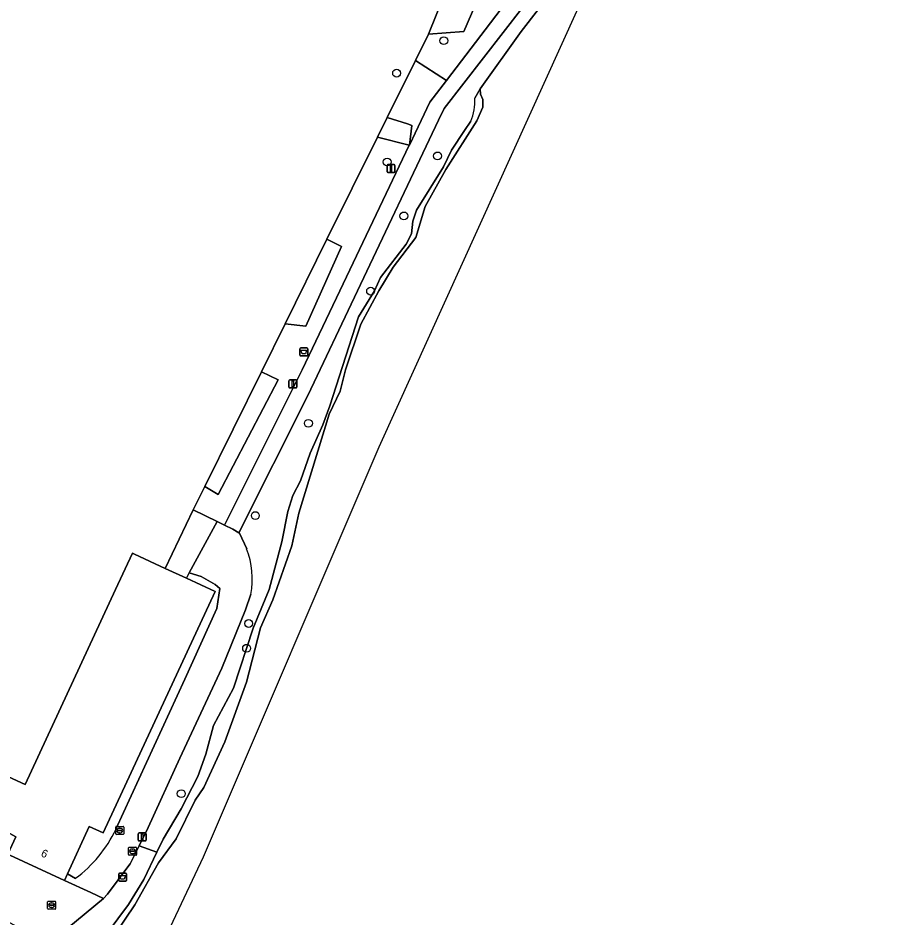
# Model space of a CAD drawing. Extents: x 161087 to 161926, y 382572 to 383873.
# Drawn here: x 161817.9 to 161926.1, y 383171.6 to 383284.1 of the extents above; entities that cross this region are included whole.
import ezdxf

# ---------------------------------------------------------------- set-up
doc = ezdxf.new("R2010")
doc.units = 0
for name, color, linetype in [('IMGEO_Afvalbak', 7, 'Continuous'), ('IMGEO_Boom', 7, 'Continuous'), ('IMGEO_Erf', 7, 'Continuous'), ('IMGEO_Grasland_overig', 7, 'Continuous'), ('IMGEO_Groenvoorziening', 7, 'Continuous'), ('IMGEO_Hek', 7, 'Continuous'), ('IMGEO_Lichtmast', 7, 'Continuous'), ('IMGEO_Oever', 7, 'Continuous'), ('IMGEO_Pand', 7, 'Continuous'), ('IMGEO_Pand_nummerreeks', 7, 'Continuous'), ('IMGEO_Rijbaan_lokaal_open', 7, 'Continuous'), ('IMGEO_Rioolput', 7, 'Continuous'), ('IMGEO_Voetpad_halfverhard', 7, 'Continuous'), ('IMGEO_Voetpad_open', 7, 'Continuous'), ('IMGEO_Waterloop', 7, 'Continuous')]:
    doc.layers.add(name, color=color, linetype=linetype)

msp = doc.modelspace()

# ---------------------------------------------------------------- linework, layer by layer
at = {"layer": 'IMGEO_Afvalbak'}
for p, q in [((161853.27, 383242.86), (161854.06, 383242.86)), ((161854.06, 383242.86), (161853.27, 383242.86)), ((161853.17, 383241.96), (161853.17, 383242.76)), ((161853.17, 383242.76), (161853.17, 383241.96)), ((161854.06, 383241.86), (161853.27, 383241.86)), ((161853.27, 383241.86), (161854.06, 383241.86)), ((161854.16, 383242.76), (161854.16, 383241.96)), ((161854.16, 383241.96), (161854.16, 383242.76)), ((161830.52, 383176.32), (161830.52, 383177.12)), ((161830.52, 383177.12), (161830.52, 383176.32)), ((161830.62, 383177.22), (161831.41, 383177.22)), ((161831.41, 383177.22), (161830.62, 383177.22)), ((161831.51, 383177.12), (161831.51, 383176.32)), ((161831.51, 383176.32), (161831.51, 383177.12)), ((161831.41, 383176.22), (161830.62, 383176.22)), ((161830.62, 383176.22), (161831.41, 383176.22))]:
    msp.add_line(p, q, dxfattribs=at)
for points in [[(161853.31, 383242.58), (161854.01, 383242.58), (161853.86, 383242.11), (161853.46, 383242.11), (161853.31, 383242.58)], [(161830.66, 383176.94), (161831.37, 383176.94), (161831.22, 383176.47), (161830.81, 383176.47), (161830.66, 383176.94)]]:
    msp.add_lwpolyline(points, dxfattribs=at)
for centre, start, end in [((161853.27, 383242.76), 90, 180), ((161853.27, 383242.76), 90, 180), ((161854.06, 383242.76), 0, 90), ((161854.06, 383242.76), 360, 90), ((161853.27, 383241.96), 180, 270), ((161853.27, 383241.96), 180, 270), ((161854.06, 383241.96), 270, 0), ((161854.06, 383241.96), 270, 0), ((161830.62, 383177.12), 90, 180), ((161830.62, 383177.12), 90, 180), ((161831.41, 383177.12), 0, 90), ((161831.41, 383177.12), 360, 90), ((161830.62, 383176.32), 180, 270), ((161830.62, 383176.32), 180, 270), ((161831.41, 383176.32), 270, 0), ((161831.41, 383176.32), 270, 0)]:
    msp.add_arc(centre, 0.1, start, end, dxfattribs=at)
at = {"layer": 'IMGEO_Boom'}
for centre in [(161871.16, 383281.26), (161865.26, 383277.2), (161864.08, 383266.1), (161870.38, 383266.86), (161866.17, 383259.36), (161862.01, 383249.96), (161854.24, 383233.44), (161847.61, 383221.91), (161846.77, 383208.42), (161846.51, 383205.33), (161838.34, 383187.15)]:
    msp.add_circle(centre, 0.489, dxfattribs=at)
at = {"layer": 'IMGEO_Erf'}
msp.add_lwpolyline([(161816.74, 383189.24), (161818.83, 383188.32), (161830.13, 383212.66), (161832.23, 383217.2), (161832.48, 383217.08), (161836.33, 383215.3), (161839.83, 383222.62), (161841.28, 383225.56), (161848.36, 383239.86), (161851.33, 383245.88), (161856.56, 383256.45), (161862.86, 383269.19), (161864.09, 383271.66), (161867.63, 383278.8), (161869.26, 383282.08), (161872.29, 383289.67)], dxfattribs=at)
at = {"layer": 'IMGEO_Grasland_overig'}
msp.add_lwpolyline([(161830.17, 383182.7), (161838.77, 383201.48), (161842.8, 383210.3), (161843.16, 383212.79), (161842.58, 383213.3), (161840.84, 383214.31), (161839.33, 383214.75), (161839.01, 383214.07), (161842.57, 383212.42), (161828.57, 383182.26), (161826.85, 383183.05), (161824.11, 383177.15), (161825.12, 383176.57)], dxfattribs=at)
msp.add_arc((161815.41, 383189.73), 16.35, 306.4381, 334.5239, dxfattribs=at)
at = {"layer": 'IMGEO_Groenvoorziening'}
for points in [[(161875.04, 383274.07), (161875.72, 383275.25), (161880.83, 383282.4), (161887.64, 383291.22), (161890.23, 383294.27), (161896.43, 383302.07), (161900.39, 383307.79), (161902.81, 383311.62), (161912.74, 383328.55), (161913.58, 383330.26), (161915.41, 383335.69), (161920.29, 383350.12)], [(161899.82, 383312.59), (161896.95, 383308.56), (161893.91, 383304.65), (161888.66, 383296.79), (161885.95, 383291.82), (161871.22, 383272.79), (161870.51, 383271.32), (161860.37, 383250), (161854.15, 383236.93), (161845.55, 383219.76), (161845.64, 383219.71), (161846.52, 383217.77)], [(161872.14, 383267.59), (161873.77, 383270.02), (161874.55, 383271.19)], [(161847.05, 383212.07), (161846.39, 383210.14), (161843.43, 383202.84), (161838.17, 383191.59), (161834.2, 383182.92), (161833.08, 383180.65), (161835.3, 383179.83), (161836.08, 383181.47), (161838.32, 383185.24), (161840.43, 383189.31), (161841.42, 383192.1), (161842.37, 383195.67), (161844.89, 383200.36), (161847.33, 383207.83), (161849.33, 383212.67), (161850.93, 383218.65), (161851.66, 383222.43), (161852.3, 383224.42), (161853.24, 383226.25), (161854.46, 383229.71), (161856.03, 383233.24), (161856.91, 383235.64), (161860.49, 383246.76), (161862.48, 383250), (161863.24, 383251.68), (161866.46, 383255.83), (161867.12, 383257.11), (161867.29, 383258.72), (161867.75, 383260.08), (161871.14, 383265.48), (161872.14, 383267.59)]]:
    msp.add_lwpolyline(points, dxfattribs=at)
for points in [[(161882.52, 383290.73), (161879.62, 383296.49), (161879.29, 383294.01), (161873.77, 383294.74), (161873.73, 383294.33), (161876.07, 383294.3), (161877.08, 383291.4), (161876.26, 383288.41), (161873.68, 383282.39), (161869.26, 383282.08), (161867.63, 383278.8), (161871.5, 383276.3)], [(161876.26, 383288.41), (161877.08, 383291.4), (161876.07, 383294.3), (161873.73, 383294.33), (161873.27, 383294.4), (161872.78, 383291.38), (161872.29, 383289.67), (161869.26, 383282.08), (161873.68, 383282.39)], [(161871.5, 383276.3), (161867.63, 383278.8), (161864.09, 383271.66), (161866.64, 383270.85), (161867.17, 383270.66), (161866.86, 383268.21), (161869.41, 383273.57)], [(161864.09, 383271.66), (161862.86, 383269.19), (161866.85, 383268.2), (161866.86, 383268.21), (161867.17, 383270.66), (161866.64, 383270.85)], [(161866.85, 383268.2), (161862.86, 383269.19), (161856.56, 383256.45), (161858.38, 383255.53), (161853.9, 383245.57), (161851.33, 383245.88), (161848.36, 383239.86), (161850.46, 383238.88), (161842.94, 383224.56), (161841.28, 383225.56), (161839.83, 383222.62), (161842.83, 383221.17), (161843.76, 383220.71), (161853.47, 383240.13), (161858.18, 383250)], [(161856.56, 383256.45), (161851.33, 383245.88), (161853.9, 383245.57), (161858.38, 383255.53)], [(161848.36, 383239.86), (161841.28, 383225.56), (161842.94, 383224.56), (161850.46, 383238.88)], [(161831.75, 383173.29), (161833.66, 383176.41), (161835.3, 383179.83), (161833.08, 383180.65), (161831.95, 383178.39), (161831.78, 383178.18), (161829.13, 383174.58), (161828.62, 383174.04), (161821.86, 383168.48), (161825.83, 383166.55), (161826.07, 383167.08), (161827.48, 383166.38), (161828.01, 383167.84), (161829.08, 383169.72)]]:
    msp.add_lwpolyline(points, close=True, dxfattribs=at)
for centre, radius, start, end in [((161867.92, 383273.8), 7.13, 338.4921, 2.1774), ((161836.33, 383213.95), 10.88, 350.0348, 20.5299)]:
    msp.add_arc(centre, radius, start, end, dxfattribs=at)
at = {"layer": 'IMGEO_Hek'}
for points in [[(161848.36, 383239.86), (161851.33, 383245.88), (161856.56, 383256.45), (161862.86, 383269.19), (161864.09, 383271.66), (161867.63, 383278.8), (161869.26, 383282.08), (161872.29, 383289.67), (161872.78, 383291.38)], [(161848.36, 383239.86), (161841.28, 383225.56)]]:
    msp.add_lwpolyline(points, dxfattribs=at)
at = {"layer": 'IMGEO_Lichtmast'}
for p, q in [((161864.07, 383264.88), (161864.07, 383265.68)), ((161864.07, 383265.68), (161864.07, 383264.88)), ((161864.17, 383265.78), (161864.96, 383265.78)), ((161864.96, 383265.78), (161864.17, 383265.78)), ((161865.06, 383265.68), (161865.06, 383264.88)), ((161865.06, 383264.88), (161865.06, 383265.68)), ((161864.96, 383264.78), (161864.17, 383264.78)), ((161864.17, 383264.78), (161864.96, 383264.78)), ((161851.8, 383237.96), (161851.8, 383238.76)), ((161851.8, 383238.76), (161851.8, 383237.96)), ((161851.9, 383238.86), (161852.69, 383238.86)), ((161852.69, 383238.86), (161851.9, 383238.86)), ((161852.79, 383238.76), (161852.79, 383237.96)), ((161852.79, 383237.96), (161852.79, 383238.76)), ((161852.69, 383237.86), (161851.9, 383237.86)), ((161851.9, 383237.86), (161852.69, 383237.86)), ((161832.97, 383181.35), (161832.97, 383182.15)), ((161832.97, 383182.15), (161832.97, 383181.35)), ((161833.07, 383182.25), (161833.86, 383182.25)), ((161833.86, 383182.25), (161833.07, 383182.25)), ((161833.96, 383182.15), (161833.96, 383181.35)), ((161833.96, 383181.35), (161833.96, 383182.15)), ((161833.86, 383181.25), (161833.07, 383181.25)), ((161833.07, 383181.25), (161833.86, 383181.25))]:
    msp.add_line(p, q, dxfattribs=at)
for points in [[(161864.49, 383265.65), (161864.64, 383265.65), (161864.64, 383264.9), (161864.49, 383264.9), (161864.49, 383265.65)], [(161852.22, 383238.74), (161852.37, 383238.74), (161852.37, 383237.99), (161852.22, 383237.99), (161852.22, 383238.74)], [(161833.39, 383182.13), (161833.54, 383182.13), (161833.54, 383181.38), (161833.39, 383181.38), (161833.39, 383182.13)]]:
    msp.add_lwpolyline(points, dxfattribs=at)
for centre, start, end in [((161864.17, 383265.68), 90, 180), ((161864.17, 383265.68), 90, 180), ((161864.96, 383265.68), 0, 90), ((161864.96, 383265.68), 360, 90), ((161864.17, 383264.88), 180, 270), ((161864.17, 383264.88), 180, 270), ((161864.96, 383264.88), 270, 0), ((161864.96, 383264.88), 270, 0), ((161851.9, 383238.76), 90, 180), ((161851.9, 383238.76), 90, 180), ((161852.69, 383238.76), 0, 90), ((161852.69, 383238.76), 360, 90), ((161851.9, 383237.96), 180, 270), ((161851.9, 383237.96), 180, 270), ((161852.69, 383237.96), 270, 0), ((161852.69, 383237.96), 270, 0), ((161833.07, 383182.15), 90, 180), ((161833.07, 383182.15), 90, 180), ((161833.86, 383182.15), 0, 90), ((161833.86, 383182.15), 360, 90), ((161833.07, 383181.35), 180, 270), ((161833.07, 383181.35), 180, 270), ((161833.86, 383181.35), 270, 0), ((161833.86, 383181.35), 270, 0)]:
    msp.add_arc(centre, 0.1, start, end, dxfattribs=at)
at = {"layer": 'IMGEO_Oever'}
for points in [[(161853.04, 383222.23), (161856.85, 383234.59), (161858.19, 383237.46), (161858.87, 383240.11), (161860.79, 383245.82), (161863.04, 383250), (161864.83, 383252.96), (161867.65, 383256.65), (161868.83, 383260.55), (161871.41, 383265.16), (161875.28, 383271.25), (161876.03, 383272.97), (161876.04, 383273.9), (161875.73, 383274.59), (161875.72, 383275.25), (161875.04, 383274.07)], [(161874.55, 383271.19), (161873.77, 383270.02), (161872.14, 383267.59), (161871.14, 383265.48), (161867.75, 383260.08), (161867.29, 383258.72), (161867.12, 383257.11), (161866.46, 383255.83), (161863.24, 383251.68), (161862.48, 383250), (161860.49, 383246.76), (161856.91, 383235.64), (161856.03, 383233.24), (161854.46, 383229.71), (161853.24, 383226.25), (161852.3, 383224.42), (161851.66, 383222.43), (161850.93, 383218.65), (161849.33, 383212.67), (161847.33, 383207.83), (161844.89, 383200.36), (161842.37, 383195.67), (161841.42, 383192.1), (161840.43, 383189.31), (161838.32, 383185.24), (161836.08, 383181.47), (161835.3, 383179.83), (161833.66, 383176.41), (161831.75, 383173.29), (161829.08, 383169.72)], [(161828.85, 383167.75), (161832.53, 383173.28), (161835.51, 383178.5), (161837.71, 383181.52), (161840.09, 383186.35), (161841.17, 383187.91), (161843.79, 383193.65), (161846.48, 383201.09), (161848.23, 383207.88), (161849.81, 383211.39), (161852.18, 383218.14), (161853.04, 383222.23)]]:
    msp.add_lwpolyline(points, dxfattribs=at)
msp.add_arc((161867.92, 383273.8), 7.13, 338.4921, 2.1774, dxfattribs=at)
at = {"layer": 'IMGEO_Pand'}
msp.add_lwpolyline([(161842.57, 383212.42), (161839.01, 383214.07), (161836.33, 383215.3), (161832.48, 383217.08), (161832.23, 383217.2), (161830.13, 383212.66), (161818.83, 383188.32), (161816.74, 383189.24), (161815.23, 383186.48), (161814.42, 383183.54), (161817.68, 383181.75), (161816.68, 383179.6), (161816.93, 383179.48), (161823.73, 383176.32), (161824.11, 383177.15), (161826.85, 383183.05), (161828.57, 383182.26)], close=True, dxfattribs=at)
at = {"layer": 'IMGEO_Rijbaan_lokaal_open'}
for points in [[(161846.52, 383217.77), (161845.64, 383219.71), (161845.55, 383219.76), (161844.8, 383220.21), (161843.76, 383220.71), (161842.83, 383221.17), (161839.33, 383214.75), (161840.84, 383214.31), (161842.58, 383213.3), (161843.16, 383212.79), (161842.8, 383210.3), (161838.77, 383201.48), (161830.17, 383182.7)], [(161843.43, 383202.84), (161846.39, 383210.14), (161847.05, 383212.07)], [(161825.12, 383176.57), (161824.11, 383177.15), (161823.73, 383176.32), (161827.06, 383174.81), (161828.62, 383174.04), (161829.13, 383174.58), (161831.78, 383178.18), (161831.95, 383178.39), (161833.08, 383180.65), (161834.2, 383182.92), (161838.17, 383191.59), (161843.43, 383202.84)]]:
    msp.add_lwpolyline(points, dxfattribs=at)
for centre, radius, start, end in [((161836.33, 383213.95), 10.88, 350.0348, 20.5299), ((161815.41, 383189.73), 16.35, 306.4381, 334.5239)]:
    msp.add_arc(centre, radius, start, end, dxfattribs=at)
at = {"layer": 'IMGEO_Rioolput'}
for p, q in [((161830.15, 383182.13), (161830.15, 383182.98)), ((161830.23, 383183.05), (161831.08, 383183.05)), ((161830.41, 383182.55), (161830.41, 383182.56)), ((161830.45, 383182.6), (161830.85, 383182.6)), ((161830.85, 383182.51), (161830.45, 383182.51)), ((161830.64, 383182.83), (161830.67, 383182.83)), ((161830.66, 383182.27), (161830.64, 383182.27)), ((161830.9, 383182.56), (161830.9, 383182.55)), ((161831.15, 383182.98), (161831.15, 383182.13)), ((161831.08, 383182.05), (161830.23, 383182.05)), ((161831.75, 383179.54), (161831.75, 383180.39)), ((161831.83, 383180.47), (161832.68, 383180.47)), ((161832.01, 383179.96), (161832.01, 383179.97)), ((161832.45, 383179.92), (161832.05, 383179.92)), ((161832.06, 383180.01), (161832.45, 383180.01)), ((161832.24, 383180.24), (161832.27, 383180.24)), ((161832.5, 383179.97), (161832.5, 383179.96)), ((161832.76, 383180.39), (161832.76, 383179.54)), ((161832.68, 383179.46), (161831.83, 383179.46)), ((161832.26, 383179.69), (161832.24, 383179.69)), ((161821.64, 383172.79), (161821.64, 383173.64)), ((161821.71, 383173.72), (161822.57, 383173.72)), ((161821.9, 383173.21), (161821.9, 383173.22)), ((161821.94, 383173.26), (161822.34, 383173.26)), ((161822.34, 383173.17), (161821.94, 383173.17)), ((161822.13, 383173.5), (161822.15, 383173.5)), ((161822.38, 383173.22), (161822.38, 383173.21)), ((161822.64, 383173.64), (161822.64, 383172.79)), ((161822.57, 383172.72), (161821.71, 383172.72)), ((161822.15, 383172.94), (161822.12, 383172.94))]:
    msp.add_line(p, q, dxfattribs=at)
for points in [[(161830.15, 383182.13), (161830.15, 383182.98)], [(161830.23, 383183.05), (161831.08, 383183.05)], [(161831.15, 383182.98), (161831.15, 383182.13)], [(161831.08, 383182.05), (161830.23, 383182.05)], [(161831.75, 383179.54), (161831.75, 383180.39)], [(161831.83, 383180.47), (161832.68, 383180.47)], [(161832.76, 383180.39), (161832.76, 383179.54)], [(161832.68, 383179.46), (161831.83, 383179.46)], [(161821.64, 383172.79), (161821.64, 383173.64)], [(161821.71, 383173.72), (161822.57, 383173.72)], [(161822.64, 383173.64), (161822.64, 383172.79)], [(161822.57, 383172.72), (161821.71, 383172.72)]]:
    msp.add_lwpolyline(points, dxfattribs=at)
for centre, radius, start, end in [((161830.23, 383182.98), 0.0765, 91.552, 178.448), ((161830.23, 383182.98), 0.0765, 91.552, 178.448), ((161830.23, 383182.13), 0.0765, 181.552, 268.448), ((161830.23, 383182.13), 0.0765, 181.552, 268.448), ((161830.45, 383182.56), 0.0403, 85.8775, 175.7526), ((161830.45, 383182.55), 0.0366, 178.938, 274.7102), ((161830.86, 383182.56), 0.0386, 1.7309, 96.639), ((161830.85, 383182.55), 0.043, 264.8664, 352.4533), ((161831.08, 383182.98), 0.0765, 1.552, 88.448), ((161831.08, 383182.98), 0.0765, 1.552, 88.448), ((161831.08, 383182.13), 0.0765, 271.552, 358.448), ((161831.08, 383182.13), 0.0765, 271.552, 358.448), ((161831.83, 383180.39), 0.0765, 91.552, 178.448), ((161831.83, 383180.39), 0.0765, 91.552, 178.448), ((161832.05, 383179.97), 0.0403, 85.8775, 175.7526), ((161832.05, 383179.96), 0.0366, 178.938, 274.7102), ((161832.46, 383179.97), 0.0386, 1.7309, 96.639), ((161832.45, 383179.96), 0.043, 264.8664, 352.4533), ((161832.68, 383180.39), 0.0765, 1.552, 88.448), ((161832.68, 383180.39), 0.0765, 1.552, 88.448), ((161831.83, 383179.54), 0.0765, 181.552, 268.448), ((161831.83, 383179.54), 0.0765, 181.552, 268.448), ((161832.68, 383179.54), 0.0765, 271.552, 358.448), ((161832.68, 383179.54), 0.0765, 271.552, 358.448), ((161821.72, 383173.64), 0.0765, 91.552, 178.448), ((161821.72, 383173.64), 0.0765, 91.552, 178.448), ((161821.94, 383173.22), 0.0403, 85.8775, 175.7526), ((161821.93, 383173.21), 0.0366, 178.938, 274.7102), ((161822.34, 383173.22), 0.0386, 1.7309, 96.639), ((161822.34, 383173.22), 0.043, 264.8664, 352.4533), ((161822.56, 383173.64), 0.0765, 1.552, 88.448), ((161822.56, 383173.64), 0.0765, 1.552, 88.448), ((161821.72, 383172.79), 0.0765, 181.552, 268.448), ((161821.72, 383172.79), 0.0765, 181.552, 268.448), ((161822.56, 383172.79), 0.0765, 271.552, 358.448), ((161822.56, 383172.79), 0.0765, 271.552, 358.448)]:
    msp.add_arc(centre, radius, start, end, dxfattribs=at)
for centre, major_axis, ratio, start_param, end_param in [((161830.64, 383182.55), (-0.387, 0.002), 0.722429, 4.712389, 7.853982), ((161830.66, 383182.55), (-0.39, 0.002), 0.717154, 1.570796, 4.712389), ((161832.24, 383179.96), (-0.387, 0.002), 0.722429, 4.712389, 7.853982), ((161832.27, 383179.96), (-0.39, 0.002), 0.717154, 1.570796, 4.712389), ((161822.13, 383173.22), (-0.387, 0.002), 0.722429, 4.712389, 7.853982), ((161822.15, 383173.22), (-0.39, 0.002), 0.717154, 1.570796, 4.712389)]:
    msp.add_ellipse(centre, major_axis=major_axis, ratio=ratio, start_param=start_param, end_param=end_param, dxfattribs=at)
at = {"layer": 'IMGEO_Voetpad_halfverhard'}
msp.add_lwpolyline([(161882.52, 383290.73), (161871.5, 383276.3), (161869.41, 383273.57), (161866.86, 383268.21), (161866.85, 383268.2), (161858.18, 383250), (161853.47, 383240.13), (161843.76, 383220.71), (161844.8, 383220.21), (161845.55, 383219.76), (161854.15, 383236.93), (161860.37, 383250), (161870.51, 383271.32), (161871.22, 383272.79), (161885.95, 383291.82)], dxfattribs=at)
at = {"layer": 'IMGEO_Voetpad_open'}
for points in [[(161842.83, 383221.17), (161839.83, 383222.62), (161836.33, 383215.3), (161839.01, 383214.07), (161839.33, 383214.75)], [(161816.93, 383179.48), (161816.68, 383179.6), (161817.68, 383181.75), (161814.42, 383183.54), (161809.72, 383174.7), (161821.86, 383168.48), (161828.62, 383174.04), (161827.06, 383174.81), (161823.73, 383176.32)]]:
    msp.add_lwpolyline(points, close=True, dxfattribs=at)
at = {"layer": 'IMGEO_Waterloop'}
for points in [[(161771.43, 383031.57), (161829.76, 383155.16), (161841.14, 383179.28), (161863.1, 383230.49), (161887.99, 383285.39), (161896.05, 383297.65), (161921.08, 383335.74), (161926.06, 383360.51), (161918.25, 383394.85), (161903.64, 383424.67), (161849.99, 383470.09), (161790.6, 383486.56), (161778.28, 383505.12), (161776.24, 383589.61)], [(161887.64, 383291.22), (161880.83, 383282.4), (161875.72, 383275.25), (161875.73, 383274.59), (161876.04, 383273.9), (161876.03, 383272.97), (161875.28, 383271.25), (161871.41, 383265.16), (161868.83, 383260.55), (161867.65, 383256.65), (161864.83, 383252.96), (161863.04, 383250), (161860.79, 383245.82), (161858.87, 383240.11), (161858.19, 383237.46), (161856.85, 383234.59), (161853.04, 383222.23), (161852.18, 383218.14), (161849.81, 383211.39), (161848.23, 383207.88), (161846.48, 383201.09), (161843.79, 383193.65), (161841.17, 383187.91), (161840.09, 383186.35), (161837.71, 383181.52), (161835.51, 383178.5), (161832.53, 383173.28), (161828.85, 383167.75)]]:
    msp.add_lwpolyline(points, dxfattribs=at)

# ---------------------------------------------------------------- texts
at = {"layer": 'IMGEO_Pand_nummerreeks'}
msp.add_text('6', height=1, rotation=334.9044, dxfattribs=at).set_placement((161820.71, 383179.38))

doc.saveas('drawing.dxf')
